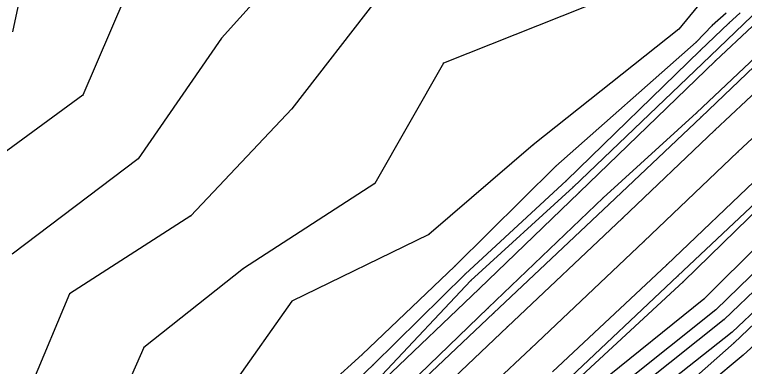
# Model space of a CAD drawing. Extents: x 1419505 to 1434054, y 1956910 to 1968644.
# Drawn here: x 1432687.7 to 1432953, y 1967418.8 to 1967546.6 of the extents above; entities that cross this region are included whole.
import ezdxf

# ---------------------------------------------------------------- set-up
doc = ezdxf.new("R2010")
doc.units = 0
for name, color, linetype in [('S_BREAKLINE', 7, 'Continuous'), ('S_DITCHLINE', 7, 'Continuous'), ('S_EDGE_PAVEMENT', 7, 'Continuous'), ('S_GRD_PT_SYM', 7, 'Continuous'), ('S_PAVEMENT_CROWN', 7, 'Continuous'), ('S_RDW_PT_SYM', 7, 'Continuous'), ('S_SHOULDER', 7, 'Continuous')]:
    doc.layers.add(name, color=color, linetype=linetype)

msp = doc.modelspace()

# ---------------------------------------------------------------- linework, layer by layer
at = {"layer": 'S_BREAKLINE'}
for p, q in [((1432699.3473, 1967597.8745), (1432686.9605, 1967540.3228)), ((1432799.6588, 1967579.1213), (1432763.0034, 1967538.0426)), ((1432732.4734, 1967563.9013), (1432712.5841, 1967517.2863)), ((1432916.7763, 1967558.0709), (1432843.5936, 1967528.9801)), ((1432820.7011, 1967553.9467), (1432788.5481, 1967512.326)), ((1432939.6628, 1967554.0607), (1432929.1311, 1967541.3419)), ((1432946.3792, 1967547.0762), (1432941.3049, 1967542.5869)), ((1432941.3119, 1967542.5799), (1432935.4795, 1967536.5955)), ((1432955.8949, 1967542.4289), (1432942.445, 1967529.8391)), ((1432929.1311, 1967541.3419), (1432876.2157, 1967499.2411)), ((1432966.8306, 1967540.5658), (1432935.6466, 1967510.8589)), ((1432763.0034, 1967538.0426), (1432732.6644, 1967494.1478)), ((1432935.4795, 1967536.5955), (1432884.4502, 1967491.5126)), ((1432942.445, 1967529.8391), (1432892.8928, 1967481.957)), ((1432843.5936, 1967528.9801), (1432818.638, 1967485.2592)), ((1432712.5841, 1967517.2863), (1432659.7007, 1967478.8938)), ((1432788.5481, 1967512.326), (1432751.8357, 1967473.5095)), ((1432935.6466, 1967510.8589), (1432901.6614, 1967480.0669)), ((1432876.2157, 1967499.2411), (1432838.2633, 1967466.68)), ((1432732.6644, 1967494.1478), (1432686.8055, 1967459.5406)), ((1432884.4502, 1967491.5126), (1432847.7009, 1967455.1653)), ((1432818.638, 1967485.2592), (1432770.9989, 1967454.4012)), ((1432979.8824, 1967484.7142), (1432938.2887, 1967443.2265)), ((1432892.8928, 1967481.957), (1432856.5894, 1967446.9458)), ((1432965.2725, 1967483.2891), (1432930.8792, 1967449.6729)), ((1432901.6614, 1967480.0669), (1432859.8977, 1967440.0193)), ((1432751.8357, 1967473.5095), (1432707.6468, 1967445.1486)), ((1432987.2819, 1967475.9266), (1432945.6812, 1967435.869)), ((1432838.2633, 1967466.68), (1432788.5401, 1967442.4805)), ((1432991.5122, 1967467.5241), (1432949.2504, 1967427.3765)), ((1432996.2805, 1967462.6808), (1432952.5256, 1967422.8942)), ((1432847.7009, 1967455.1653), (1432814.1077, 1967423.1082)), ((1432770.9989, 1967454.4012), (1432734.7476, 1967425.6064)), ((1432930.8792, 1967449.6729), (1432889.2686, 1967411.2785)), ((1432856.5894, 1967446.9458), (1432822.0552, 1967414.0366)), ((1432707.6468, 1967445.1486), (1432686.3255, 1967394.0733)), ((1432788.5401, 1967442.4805), (1432761.6653, 1967404.661)), ((1432938.2887, 1967443.2265), (1432899.3292, 1967411.9065)), ((1432859.8977, 1967440.0193), (1432820.7501, 1967402.3979)), ((1432945.6812, 1967435.869), (1432905.9836, 1967404.35)), ((1432734.7476, 1967425.6064), (1432710.634, 1967371.9979)), ((1432949.2504, 1967427.3765), (1432913.3031, 1967395.5844)), ((1432814.1077, 1967423.1082), (1432779.3745, 1967391.7992)), ((1432952.5256, 1967422.8942), (1432915.8843, 1967392.3412))]:
    msp.add_line(p, q, dxfattribs=at)
at = {"layer": 'S_DITCHLINE'}
for p, q in [((1432955.7939, 1967546.1582), (1432940.5709, 1967531.4962)), ((1432951.4636, 1967547.2822), (1432947.3853, 1967543.423)), ((1432947.3853, 1967543.423), (1432936.9626, 1967533.4943)), ((1432936.9626, 1967533.4943), (1432888.3955, 1967486.3403)), ((1432940.5709, 1967531.4962), (1432890.7106, 1967483.9641)), ((1432888.3955, 1967486.3403), (1432851.5031, 1967452.3421)), ((1432890.7106, 1967483.9641), (1432853.5963, 1967449.958)), ((1432983.8987, 1967479.3618), (1432942.557, 1967439.3723)), ((1432991.1441, 1967471.4823), (1432948.5424, 1967431.2447)), ((1432851.5031, 1967452.3421), (1432818.03, 1967419.338)), ((1432853.5963, 1967449.958), (1432821.1612, 1967415.6257)), ((1432942.557, 1967439.3723), (1432902.5544, 1967407.4552)), ((1432948.5424, 1967431.2447), (1432909.6689, 1967400.5948)), ((1432818.03, 1967419.338), (1432782.5987, 1967385.9898))]:
    msp.add_line(p, q, dxfattribs=at)
at = {"layer": 'S_EDGE_PAVEMENT'}
for p, q in [((1432973.379, 1967533.9174), (1432942.289, 1967504.5845)), ((1432942.289, 1967504.5845), (1432908.7228, 1967472.6254)), ((1432959.0691, 1967488.4274), (1432924.7919, 1967455.7433)), ((1432908.7228, 1967472.6254), (1432866.8481, 1967433.2259)), ((1432924.7919, 1967455.7433), (1432883.2212, 1967416.7988)), ((1432866.8481, 1967433.2259), (1432827.5556, 1967395.7785))]:
    msp.add_line(p, q, dxfattribs=at)
at = {"layer": 'S_GRD_PT_SYM'}
for points in [[(1432941.3049, 1967542.5869), (1432941.3049, 1967542.6369), (1432941.3049, 1967542.5869), (1432941.2549, 1967542.5869), (1432941.3049, 1967542.5869), (1432941.3049, 1967542.5369), (1432941.3049, 1967542.5869), (1432941.3549, 1967542.5869)], [(1432941.3119, 1967542.5799), (1432941.3119, 1967542.6299), (1432941.3119, 1967542.5799), (1432941.2619, 1967542.5799), (1432941.3119, 1967542.5799), (1432941.3119, 1967542.5299), (1432941.3119, 1967542.5799), (1432941.3619, 1967542.5799)], [(1432947.3853, 1967543.423), (1432947.3853, 1967543.473), (1432947.3853, 1967543.423), (1432947.3353, 1967543.423), (1432947.3853, 1967543.423), (1432947.3853, 1967543.373), (1432947.3853, 1967543.423), (1432947.4353, 1967543.423)], [(1432929.1311, 1967541.3419), (1432929.1311, 1967541.3919), (1432929.1311, 1967541.3419), (1432929.0811, 1967541.3419), (1432929.1311, 1967541.3419), (1432929.1311, 1967541.2919), (1432929.1311, 1967541.3419), (1432929.1811, 1967541.3419)], [(1432763.0034, 1967538.0426), (1432763.0034, 1967538.0926), (1432763.0034, 1967538.0426), (1432762.9534, 1967538.0426), (1432763.0034, 1967538.0426), (1432763.0034, 1967537.9926), (1432763.0034, 1967538.0426), (1432763.0534, 1967538.0426)], [(1432935.4795, 1967536.5955), (1432935.4795, 1967536.6455), (1432935.4795, 1967536.5955), (1432935.4295, 1967536.5955), (1432935.4795, 1967536.5955), (1432935.4795, 1967536.5455), (1432935.4795, 1967536.5955), (1432935.5295, 1967536.5955)], [(1432936.9626, 1967533.4943), (1432936.9626, 1967533.5443), (1432936.9626, 1967533.4943), (1432936.9126, 1967533.4943), (1432936.9626, 1967533.4943), (1432936.9626, 1967533.4443), (1432936.9626, 1967533.4943), (1432937.0126, 1967533.4943)], [(1432843.5936, 1967528.9801), (1432843.5936, 1967529.0301), (1432843.5936, 1967528.9801), (1432843.5436, 1967528.9801), (1432843.5936, 1967528.9801), (1432843.5936, 1967528.9301), (1432843.5936, 1967528.9801), (1432843.6436, 1967528.9801)], [(1432940.5709, 1967531.4962), (1432940.5709, 1967531.5462), (1432940.5709, 1967531.4962), (1432940.5209, 1967531.4962), (1432940.5709, 1967531.4962), (1432940.5709, 1967531.4462), (1432940.5709, 1967531.4962), (1432940.6209, 1967531.4962)], [(1432942.445, 1967529.8391), (1432942.445, 1967529.8891), (1432942.445, 1967529.8391), (1432942.395, 1967529.8391), (1432942.445, 1967529.8391), (1432942.445, 1967529.7891), (1432942.445, 1967529.8391), (1432942.495, 1967529.8391)], [(1432712.5841, 1967517.2863), (1432712.5841, 1967517.3363), (1432712.5841, 1967517.2863), (1432712.5341, 1967517.2863), (1432712.5841, 1967517.2863), (1432712.5841, 1967517.2363), (1432712.5841, 1967517.2863), (1432712.6341, 1967517.2863)], [(1432788.5481, 1967512.326), (1432788.5481, 1967512.376), (1432788.5481, 1967512.326), (1432788.4981, 1967512.326), (1432788.5481, 1967512.326), (1432788.5481, 1967512.276), (1432788.5481, 1967512.326), (1432788.5981, 1967512.326)], [(1432935.6466, 1967510.8589), (1432935.6466, 1967510.9089), (1432935.6466, 1967510.8589), (1432935.5966, 1967510.8589), (1432935.6466, 1967510.8589), (1432935.6466, 1967510.8089), (1432935.6466, 1967510.8589), (1432935.6966, 1967510.8589)], [(1432876.2157, 1967499.2411), (1432876.2157, 1967499.2911), (1432876.2157, 1967499.2411), (1432876.1657, 1967499.2411), (1432876.2157, 1967499.2411), (1432876.2157, 1967499.1911), (1432876.2157, 1967499.2411), (1432876.2657, 1967499.2411)], [(1432732.6644, 1967494.1478), (1432732.6644, 1967494.1978), (1432732.6644, 1967494.1478), (1432732.6144, 1967494.1478), (1432732.6644, 1967494.1478), (1432732.6644, 1967494.0978), (1432732.6644, 1967494.1478), (1432732.7144, 1967494.1478)], [(1432884.4502, 1967491.5126), (1432884.4502, 1967491.5626), (1432884.4502, 1967491.5126), (1432884.4002, 1967491.5126), (1432884.4502, 1967491.5126), (1432884.4502, 1967491.4626), (1432884.4502, 1967491.5126), (1432884.5002, 1967491.5126)], [(1432818.638, 1967485.2592), (1432818.638, 1967485.3092), (1432818.638, 1967485.2592), (1432818.588, 1967485.2592), (1432818.638, 1967485.2592), (1432818.638, 1967485.2092), (1432818.638, 1967485.2592), (1432818.688, 1967485.2592)], [(1432888.3955, 1967486.3403), (1432888.3955, 1967486.3903), (1432888.3955, 1967486.3403), (1432888.3455, 1967486.3403), (1432888.3955, 1967486.3403), (1432888.3955, 1967486.2903), (1432888.3955, 1967486.3403), (1432888.4455, 1967486.3403)], [(1432890.7106, 1967483.9641), (1432890.7106, 1967484.0141), (1432890.7106, 1967483.9641), (1432890.6606, 1967483.9641), (1432890.7106, 1967483.9641), (1432890.7106, 1967483.9141), (1432890.7106, 1967483.9641), (1432890.7606, 1967483.9641)], [(1432892.8928, 1967481.957), (1432892.8928, 1967482.007), (1432892.8928, 1967481.957), (1432892.8428, 1967481.957), (1432892.8928, 1967481.957), (1432892.8928, 1967481.907), (1432892.8928, 1967481.957), (1432892.9428, 1967481.957)], [(1432901.6614, 1967480.0669), (1432901.6614, 1967480.1169), (1432901.6614, 1967480.0669), (1432901.6114, 1967480.0669), (1432901.6614, 1967480.0669), (1432901.6614, 1967480.0169), (1432901.6614, 1967480.0669), (1432901.7114, 1967480.0669)], [(1432751.8357, 1967473.5095), (1432751.8357, 1967473.5595), (1432751.8357, 1967473.5095), (1432751.7857, 1967473.5095), (1432751.8357, 1967473.5095), (1432751.8357, 1967473.4595), (1432751.8357, 1967473.5095), (1432751.8857, 1967473.5095)], [(1432838.2633, 1967466.68), (1432838.2633, 1967466.73), (1432838.2633, 1967466.68), (1432838.2133, 1967466.68), (1432838.2633, 1967466.68), (1432838.2633, 1967466.63), (1432838.2633, 1967466.68), (1432838.3133, 1967466.68)], [(1432847.7009, 1967455.1653), (1432847.7009, 1967455.2153), (1432847.7009, 1967455.1653), (1432847.6509, 1967455.1653), (1432847.7009, 1967455.1653), (1432847.7009, 1967455.1153), (1432847.7009, 1967455.1653), (1432847.7509, 1967455.1653)], [(1432770.9989, 1967454.4012), (1432770.9989, 1967454.4512), (1432770.9989, 1967454.4012), (1432770.9489, 1967454.4012), (1432770.9989, 1967454.4012), (1432770.9989, 1967454.3512), (1432770.9989, 1967454.4012), (1432771.0489, 1967454.4012)], [(1432851.5031, 1967452.3421), (1432851.5031, 1967452.3921), (1432851.5031, 1967452.3421), (1432851.4531, 1967452.3421), (1432851.5031, 1967452.3421), (1432851.5031, 1967452.2921), (1432851.5031, 1967452.3421), (1432851.5531, 1967452.3421)], [(1432853.5963, 1967449.958), (1432853.5963, 1967450.008), (1432853.5963, 1967449.958), (1432853.5463, 1967449.958), (1432853.5963, 1967449.958), (1432853.5963, 1967449.908), (1432853.5963, 1967449.958), (1432853.6463, 1967449.958)], [(1432930.8792, 1967449.6729), (1432930.8792, 1967449.7229), (1432930.8792, 1967449.6729), (1432930.8292, 1967449.6729), (1432930.8792, 1967449.6729), (1432930.8792, 1967449.6229), (1432930.8792, 1967449.6729), (1432930.9292, 1967449.6729)], [(1432856.5894, 1967446.9458), (1432856.5894, 1967446.9958), (1432856.5894, 1967446.9458), (1432856.5394, 1967446.9458), (1432856.5894, 1967446.9458), (1432856.5894, 1967446.8958), (1432856.5894, 1967446.9458), (1432856.6394, 1967446.9458)], [(1432707.6468, 1967445.1486), (1432707.6468, 1967445.1986), (1432707.6468, 1967445.1486), (1432707.5968, 1967445.1486), (1432707.6468, 1967445.1486), (1432707.6468, 1967445.0986), (1432707.6468, 1967445.1486), (1432707.6968, 1967445.1486)], [(1432788.5401, 1967442.4805), (1432788.5401, 1967442.5305), (1432788.5401, 1967442.4805), (1432788.4901, 1967442.4805), (1432788.5401, 1967442.4805), (1432788.5401, 1967442.4305), (1432788.5401, 1967442.4805), (1432788.5901, 1967442.4805)], [(1432938.2887, 1967443.2265), (1432938.2887, 1967443.2765), (1432938.2887, 1967443.2265), (1432938.2387, 1967443.2265), (1432938.2887, 1967443.2265), (1432938.2887, 1967443.1765), (1432938.2887, 1967443.2265), (1432938.3387, 1967443.2265)], [(1432859.8977, 1967440.0193), (1432859.8977, 1967440.0693), (1432859.8977, 1967440.0193), (1432859.8477, 1967440.0193), (1432859.8977, 1967440.0193), (1432859.8977, 1967439.9693), (1432859.8977, 1967440.0193), (1432859.9477, 1967440.0193)], [(1432942.557, 1967439.3723), (1432942.557, 1967439.4223), (1432942.557, 1967439.3723), (1432942.507, 1967439.3723), (1432942.557, 1967439.3723), (1432942.557, 1967439.3223), (1432942.557, 1967439.3723), (1432942.607, 1967439.3723)], [(1432945.6812, 1967435.869), (1432945.6812, 1967435.919), (1432945.6812, 1967435.869), (1432945.6312, 1967435.869), (1432945.6812, 1967435.869), (1432945.6812, 1967435.819), (1432945.6812, 1967435.869), (1432945.7312, 1967435.869)], [(1432948.5424, 1967431.2447), (1432948.5424, 1967431.2947), (1432948.5424, 1967431.2447), (1432948.4924, 1967431.2447), (1432948.5424, 1967431.2447), (1432948.5424, 1967431.1947), (1432948.5424, 1967431.2447), (1432948.5924, 1967431.2447)], [(1432734.7476, 1967425.6064), (1432734.7476, 1967425.6564), (1432734.7476, 1967425.6064), (1432734.6976, 1967425.6064), (1432734.7476, 1967425.6064), (1432734.7476, 1967425.5564), (1432734.7476, 1967425.6064), (1432734.7976, 1967425.6064)], [(1432949.2504, 1967427.3765), (1432949.2504, 1967427.4265), (1432949.2504, 1967427.3765), (1432949.2004, 1967427.3765), (1432949.2504, 1967427.3765), (1432949.2504, 1967427.3265), (1432949.2504, 1967427.3765), (1432949.3004, 1967427.3765)], [(1432814.1077, 1967423.1082), (1432814.1077, 1967423.1582), (1432814.1077, 1967423.1082), (1432814.0577, 1967423.1082), (1432814.1077, 1967423.1082), (1432814.1077, 1967423.0582), (1432814.1077, 1967423.1082), (1432814.1577, 1967423.1082)], [(1432952.5256, 1967422.8942), (1432952.5256, 1967422.9442), (1432952.5256, 1967422.8942), (1432952.4756, 1967422.8942), (1432952.5256, 1967422.8942), (1432952.5256, 1967422.8442), (1432952.5256, 1967422.8942), (1432952.5756, 1967422.8942)], [(1432818.03, 1967419.338), (1432818.03, 1967419.388), (1432818.03, 1967419.338), (1432817.98, 1967419.338), (1432818.03, 1967419.338), (1432818.03, 1967419.288), (1432818.03, 1967419.338), (1432818.08, 1967419.338)]]:
    msp.add_lwpolyline(points, dxfattribs=at)
at = {"layer": 'S_PAVEMENT_CROWN'}
for p, q in [((1432981.7445, 1967526.2609), (1432950.6645, 1967496.712)), ((1432950.6645, 1967496.712), (1432916.4593, 1967464.1159)), ((1432916.4593, 1967464.1159), (1432875.3467, 1967425.3314)), ((1432875.3467, 1967425.3314), (1432834.785, 1967387.3109))]:
    msp.add_line(p, q, dxfattribs=at)
at = {"layer": 'S_RDW_PT_SYM'}
for points in [[(1432937.2367, 1967509.3658), (1432937.2367, 1967509.4158), (1432937.2367, 1967509.3658), (1432937.1867, 1967509.3658), (1432937.2367, 1967509.3658), (1432937.2367, 1967509.3158), (1432937.2367, 1967509.3658), (1432937.2867, 1967509.3658)], [(1432942.289, 1967504.5845), (1432942.289, 1967504.6345), (1432942.289, 1967504.5845), (1432942.239, 1967504.5845), (1432942.289, 1967504.5845), (1432942.289, 1967504.5345), (1432942.289, 1967504.5845), (1432942.339, 1967504.5845)], [(1432950.6645, 1967496.712), (1432950.6645, 1967496.762), (1432950.6645, 1967496.712), (1432950.6145, 1967496.712), (1432950.6645, 1967496.712), (1432950.6645, 1967496.662), (1432950.6645, 1967496.712), (1432950.7145, 1967496.712)], [(1432903.8435, 1967477.7707), (1432903.8435, 1967477.8207), (1432903.8435, 1967477.7707), (1432903.7935, 1967477.7707), (1432903.8435, 1967477.7707), (1432903.8435, 1967477.7207), (1432903.8435, 1967477.7707), (1432903.8935, 1967477.7707)], [(1432908.7228, 1967472.6254), (1432908.7228, 1967472.6754), (1432908.7228, 1967472.6254), (1432908.6728, 1967472.6254), (1432908.7228, 1967472.6254), (1432908.7228, 1967472.5754), (1432908.7228, 1967472.6254), (1432908.7728, 1967472.6254)], [(1432916.4593, 1967464.1159), (1432916.4593, 1967464.1659), (1432916.4593, 1967464.1159), (1432916.4093, 1967464.1159), (1432916.4593, 1967464.1159), (1432916.4593, 1967464.0659), (1432916.4593, 1967464.1159), (1432916.5093, 1967464.1159)], [(1432924.7919, 1967455.7433), (1432924.7919, 1967455.7933), (1432924.7919, 1967455.7433), (1432924.7419, 1967455.7433), (1432924.7919, 1967455.7433), (1432924.7919, 1967455.6933), (1432924.7919, 1967455.7433), (1432924.8419, 1967455.7433)], [(1432928.8481, 1967451.6691), (1432928.8481, 1967451.7191), (1432928.8481, 1967451.6691), (1432928.7981, 1967451.6691), (1432928.8481, 1967451.6691), (1432928.8481, 1967451.6191), (1432928.8481, 1967451.6691), (1432928.8981, 1967451.6691)], [(1432861.8498, 1967438.1052), (1432861.8498, 1967438.1552), (1432861.8498, 1967438.1052), (1432861.7998, 1967438.1052), (1432861.8498, 1967438.1052), (1432861.8498, 1967438.0552), (1432861.8498, 1967438.1052), (1432861.8998, 1967438.1052)], [(1432866.8481, 1967433.2259), (1432866.8481, 1967433.2759), (1432866.8481, 1967433.2259), (1432866.7981, 1967433.2259), (1432866.8481, 1967433.2259), (1432866.8481, 1967433.1759), (1432866.8481, 1967433.2259), (1432866.8981, 1967433.2259)], [(1432875.3467, 1967425.3314), (1432875.3467, 1967425.3814), (1432875.3467, 1967425.3314), (1432875.2967, 1967425.3314), (1432875.3467, 1967425.3314), (1432875.3467, 1967425.2814), (1432875.3467, 1967425.3314), (1432875.3967, 1967425.3314)]]:
    msp.add_lwpolyline(points, dxfattribs=at)
at = {"layer": 'S_SHOULDER'}
for p, q in [((1432968.4117, 1967539.1057), (1432937.2367, 1967509.3658)), ((1432937.2367, 1967509.3658), (1432903.8435, 1967477.7707)), ((1432963.8624, 1967484.6722), (1432928.8481, 1967451.6691)), ((1432903.8435, 1967477.7707), (1432861.8498, 1967438.1052)), ((1432928.8481, 1967451.6691), (1432887.7765, 1967412.8946)), ((1432861.8498, 1967438.1052), (1432822.5102, 1967401.0318))]:
    msp.add_line(p, q, dxfattribs=at)

doc.saveas('drawing.dxf')
